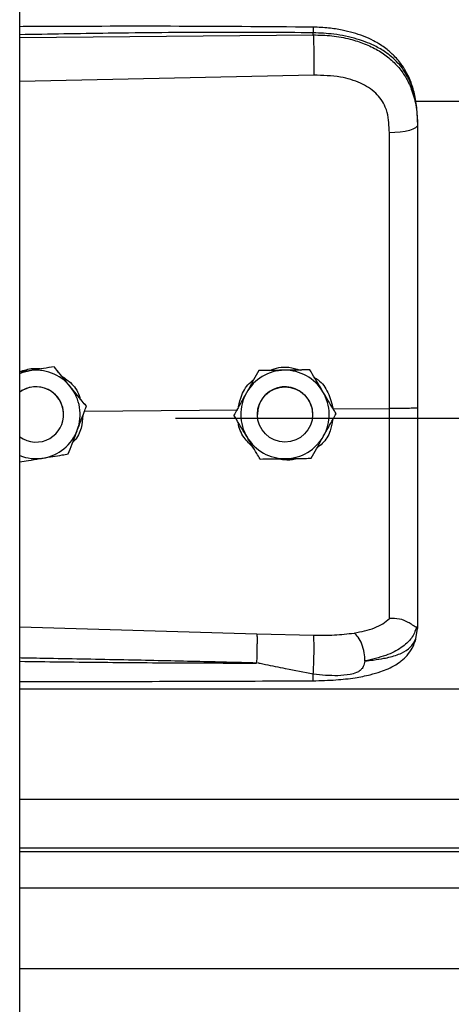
# Model space of a CAD drawing. Header units: inches. Extents: x 170 to 284, y 215 to 248.
# Tile 352 of 656: x 202.5003 to 202.5839, y 223.9595 to 224.1502. Entities that reach past the tile are written whole.
import ezdxf

# ---------------------------------------------------------------- set-up
doc = ezdxf.new("R2010")
doc.units = ezdxf.units.IN
doc.header["$LTSCALE"] = 0.25
doc.header["$MEASUREMENT"] = 0
doc.layers.add('RH FRONT OF HOOD', color=7, linetype='Continuous')

msp = doc.modelspace()

# ---------------------------------------------------------------- linework, layer by layer
at = {"layer": 'RH FRONT OF HOOD'}
for p, q in [((202.5003237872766, 220.1328032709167), (202.5003237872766, 224.3332527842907)), ((202.5571710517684, 224.1472126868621), (202.5571710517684, 224.1476240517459)), ((202.5003237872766, 224.1466759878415), (202.5571710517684, 224.1472126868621)), ((202.557267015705, 224.1394238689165), (202.5003237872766, 224.1382143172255)), ((202.5768719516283, 224.1343487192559), (206.4560926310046, 224.1343487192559)), ((202.5773665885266, 224.1302894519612), (202.5773665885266, 224.12980113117)), ((202.5069763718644, 224.0829441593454), (202.5060478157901, 224.0827930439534)), ((202.5069763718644, 224.0829425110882), (202.5069763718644, 224.0829441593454)), ((202.5020983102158, 224.0821480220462), (202.5003237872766, 224.0818591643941)), ((202.5466154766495, 224.0821844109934), (202.5466154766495, 224.0821860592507)), ((202.5564989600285, 224.0823327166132), (202.5564989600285, 224.0823343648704)), ((202.5132301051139, 224.0752877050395), (202.5132301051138, 224.0752893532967)), ((202.5609953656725, 224.0747662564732), (202.5719089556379, 224.0748707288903)), ((202.5088241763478, 224.073698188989), (202.5088241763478, 224.0736989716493)), ((202.5128579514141, 224.0743054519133), (202.5425559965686, 224.0745897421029)), ((202.5304915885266, 224.0729562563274), (206.5024760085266, 224.0729562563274)), ((202.5418021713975, 224.0735509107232), (202.5418021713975, 224.0735525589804)), ((202.5463354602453, 224.0736989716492), (202.5463354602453, 224.0736981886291)), ((202.5570358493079, 224.0736981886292), (202.5570358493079, 224.0736989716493)), ((202.5615691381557, 224.0738475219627), (202.5615691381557, 224.0738491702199)), ((202.5003237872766, 224.0325426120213), (202.5462594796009, 224.0312108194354)), ((202.5462594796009, 224.0312108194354), (202.5572451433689, 224.0309486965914)), ((202.5770268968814, 224.0302340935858), (202.5773665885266, 224.0322192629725)), ((202.5773665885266, 224.0327480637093), (202.5773665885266, 224.0322192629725)), ((202.5003237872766, 224.020570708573), (206.5326438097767, 224.020570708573)), ((202.5003237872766, 223.9991917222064), (206.5326438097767, 223.9991917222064)), ((206.5326438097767, 223.9897064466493), (202.5003237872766, 223.9897064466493)), ((202.5003237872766, 223.9890670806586), (206.5326438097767, 223.9890670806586)), ((202.5003237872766, 223.9820489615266), (206.5326438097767, 223.9820489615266)), ((202.5003237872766, 223.9663648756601), (206.5326438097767, 223.9663648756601))]:
    msp.add_line(p, q, dxfattribs=at)
at = {"layer": 'RH FRONT OF HOOD', "flags": 128}
for points in [[(202.5773665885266, 224.12980113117), (202.577262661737, 224.1295053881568), (202.5769547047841, 224.1292205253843), (202.5764540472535, 224.1289570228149), (202.5757791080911, 224.1287245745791), (202.5749547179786, 224.1285317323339), (202.5740112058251, 224.1283855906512), (202.5729832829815, 224.1282915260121), (202.5719087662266, 224.1282529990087)], [(202.5003237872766, 224.0816585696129), (202.501007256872, 224.0818961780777), (202.5020983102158, 224.0821480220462)], [(202.5562784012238, 224.0764432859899), (202.5568832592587, 224.074967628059), (202.5570358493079, 224.0736989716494)]]:
    msp.add_lwpolyline(points, dxfattribs=at)
at = {"layer": 'RH FRONT OF HOOD'}
msp.add_circle((202.5516856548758, 224.073698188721), 0.005350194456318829, dxfattribs=at)
for centre, radius, start, end in [((202.5034739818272, 224.0736989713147), 0.008560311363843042, 39.2477307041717, 99.24772960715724), ((202.5516856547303, 224.0736989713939), 0.00856031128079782, 90.85968127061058, 150.8596805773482), ((202.551685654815, 224.0736989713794), 0.008560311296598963, 30.85968260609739, 90.85968183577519), ((202.5034739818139, 224.0736989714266), 0.005350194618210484, 39.24773075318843, 126.0718980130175), ((202.5034739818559, 224.0736981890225), 0.005350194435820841, 300.009742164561, 126.0718999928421), ((202.5034739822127, 224.0736989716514), 0.00856031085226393, 339.2477292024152, 39.24773059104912), ((202.5516856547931, 224.0736989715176), 0.005350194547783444, 30.85968222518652, 179.9999985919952), ((202.5034739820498, 224.0736989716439), 0.005350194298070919, 5.902783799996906e-08, 39.24773054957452), ((202.5516856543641, 224.0736989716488), 0.00856031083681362, 150.8596808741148, 210.8596823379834), ((202.5516856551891, 224.0736989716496), 0.008560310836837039, 330.8596808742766, 30.85968233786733), ((202.5034739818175, 224.0736981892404), 0.005350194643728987, 233.9281021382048, 300.0097413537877), ((202.5034739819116, 224.0736989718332), 0.00856031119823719, 279.2477290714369, 339.2477287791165), ((202.5516856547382, 224.073698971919), 0.00856031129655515, 210.85968260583, 270.8596818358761), ((202.5516856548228, 224.0736989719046), 0.008560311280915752, 270.8596812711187, 330.8596805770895), ((202.5034739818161, 224.0736989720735), 0.008560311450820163, 248.4076756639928, 279.2477294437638)]:
    msp.add_arc(centre, radius, start, end, dxfattribs=at)
for points, knots in [([(202.5571524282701, 224.1487161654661), (202.5479354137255, 224.1487841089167), (202.5298485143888, 224.1489174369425), (202.5109049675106, 224.1488601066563), (202.5011792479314, 224.1488073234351), (202.5003237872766, 224.1488026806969)], [0, 0, 0, 0, 0.4865830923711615, 0.9548405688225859, 1, 1, 1, 1]), ([(202.5571710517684, 224.1476240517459), (202.5508652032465, 224.1476633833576), (202.5376261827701, 224.1477459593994), (202.518676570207, 224.1475647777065), (202.5060360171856, 224.1473437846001), (202.5003237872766, 224.1472439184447)], [0, 0, 0, 0, 0.3326703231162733, 0.6984356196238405, 1, 1, 1, 1]), ([(202.5571522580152, 224.1487002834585), (202.5571534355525, 224.1487043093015), (202.5571574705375, 224.1487181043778), (202.5571626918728, 224.1486031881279), (202.5571693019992, 224.1483103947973), (202.5571703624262, 224.1478944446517), (202.5571710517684, 224.1476240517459)], [0, 0, 0, 0, 0.09787641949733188, 0.3353863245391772, 0.5679606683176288, 1, 1, 1, 1]), ([(202.5772801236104, 224.1323325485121), (202.5771611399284, 224.1334029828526), (202.5769457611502, 224.1353406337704), (202.576200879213, 224.1378592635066), (202.5753436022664, 224.1397690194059), (202.574268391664, 224.1415216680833), (202.5729533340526, 224.143109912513), (202.5714826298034, 224.144404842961), (202.5701089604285, 224.1453647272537), (202.568666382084, 224.1461961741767), (202.5662881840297, 224.1472633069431), (202.5633517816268, 224.148076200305), (202.560042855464, 224.1486046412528), (202.5581510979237, 224.1486776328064), (202.5571524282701, 224.1487161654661)], [0, 0, 0, 0, 0.1084465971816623, 0.1963050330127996, 0.269182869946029, 0.3279968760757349, 0.4149595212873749, 0.4916410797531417, 0.53897604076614, 0.5941910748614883, 0.6694152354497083, 0.8148545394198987, 0.9022606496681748, 1, 1, 1, 1]), ([(202.5773665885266, 224.1302894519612), (202.5773038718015, 224.1316459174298), (202.5771854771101, 224.1342066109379), (202.5762159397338, 224.1376975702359), (202.5749267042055, 224.140109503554), (202.5735628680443, 224.1418122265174), (202.5724799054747, 224.1428556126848), (202.571420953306, 224.1436841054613), (202.5704315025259, 224.1443440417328), (202.5691971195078, 224.1450391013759), (202.5676031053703, 224.1457648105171), (202.5649393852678, 224.1466728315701), (202.5614042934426, 224.1474327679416), (202.5584977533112, 224.1475641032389), (202.5571710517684, 224.1476240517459)], [0, 0, 0, 0, 0.1307156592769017, 0.2467609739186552, 0.3577928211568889, 0.4170971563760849, 0.4791482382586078, 0.5177152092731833, 0.5590896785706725, 0.6032945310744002, 0.6633484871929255, 0.7353692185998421, 0.8792082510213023, 1, 1, 1, 1]), ([(202.5571710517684, 224.1472126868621), (202.5571927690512, 224.1466368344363), (202.5572378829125, 224.1454406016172), (202.5572788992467, 224.1432155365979), (202.5572921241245, 224.1410381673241), (202.5572751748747, 224.139948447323), (202.557267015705, 224.1394238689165)], [0, 0, 0, 0, 0.2406941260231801, 0.4999999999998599, 0.7593058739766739, 1, 1, 1, 1]), ([(202.5571710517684, 224.1472126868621), (202.5583678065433, 224.1471810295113), (202.5608000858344, 224.1471166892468), (202.5641296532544, 224.146497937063), (202.5671080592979, 224.1455547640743), (202.5696396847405, 224.1443411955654), (202.5718852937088, 224.1427952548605), (202.573747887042, 224.1409600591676), (202.5752415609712, 224.1388248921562), (202.5764108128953, 224.1362703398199), (202.5772076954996, 224.1331940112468), (202.5773131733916, 224.1309417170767), (202.5773665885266, 224.12980113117)], [0, 0, 0, 0, 0.1094013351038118, 0.2223468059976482, 0.315179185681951, 0.4102231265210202, 0.5012749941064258, 0.5946006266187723, 0.6834485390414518, 0.7745330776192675, 0.8858211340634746, 1, 1, 1, 1]), ([(202.571483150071, 224.1321863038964), (202.5714831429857, 224.132186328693), (202.5713805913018, 224.1325452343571), (202.5708853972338, 224.1339514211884), (202.5693493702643, 224.1361541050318), (202.5662823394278, 224.1380573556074), (202.5621661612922, 224.1392690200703), (202.559013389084, 224.13936867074), (202.557267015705, 224.1394238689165)], [0, 0, 0, 0, 4.497367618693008e-06, 0.06509473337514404, 0.261670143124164, 0.4753105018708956, 0.709365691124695, 1, 1, 1, 1]), ([(202.5719087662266, 224.1282529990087), (202.571838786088, 224.1295776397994), (202.5717688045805, 224.130902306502), (202.5714831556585, 224.1321862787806), (202.571483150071, 224.1321863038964)], [0, 0, 0, 0, 0.999980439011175, 1, 1, 1, 1]), ([(202.5719089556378, 224.0748707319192), (202.5719089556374, 224.0748707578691), (202.5719088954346, 224.0782570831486), (202.5719088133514, 224.0853037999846), (202.5719087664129, 224.0959769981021), (202.5719087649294, 224.1068530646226), (202.5719087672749, 224.1176403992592), (202.571908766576, 224.1247154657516), (202.5719087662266, 224.1282529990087)], [0, 0, 0, 0, 1.439079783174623e-06, 0.1877923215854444, 0.3908439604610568, 0.5938956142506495, 0.796947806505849, 1, 1, 1, 1]), ([(202.5773665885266, 224.12980113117), (202.5773665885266, 224.1261709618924), (202.5773665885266, 224.1189000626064), (202.5773665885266, 224.1078193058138), (202.5773665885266, 224.0966367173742), (202.5773665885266, 224.0856680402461), (202.5773665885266, 224.0784202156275), (202.5773665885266, 224.0749404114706)], [0, 0, 0, 0, 0.2027568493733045, 0.4061035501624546, 0.60886041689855, 0.8122072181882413, 1, 1, 1, 1]), ([(202.5003237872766, 224.0819780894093), (202.5011614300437, 224.0822587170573), (202.5025706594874, 224.0827308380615), (202.5040437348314, 224.0826122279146), (202.5046412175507, 224.0825641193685)], [0, 0, 0, 0, 0.5943977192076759, 1, 1, 1, 1]), ([(202.5069763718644, 224.0829425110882), (202.506300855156, 224.0828324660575), (202.5049339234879, 224.082609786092), (202.5032688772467, 224.0823386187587), (202.5023156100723, 224.0821834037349), (202.5020983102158, 224.0821480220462)], [0, 0, 0, 0, 0.4299704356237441, 0.8700602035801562, 0.9999999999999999, 0.9999999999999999, 0.9999999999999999, 0.9999999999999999]), ([(202.5101032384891, 224.0791170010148), (202.5099795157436, 224.0792684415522), (202.5090118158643, 224.080452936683), (202.5079506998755, 224.0817516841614), (202.5070713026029, 224.0828279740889), (202.5069763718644, 224.0829441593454)], [0, 0, 0, 0, 0.1156468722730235, 0.9045342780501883, 1, 1, 1, 1]), ([(202.5101032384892, 224.0791148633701), (202.5099795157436, 224.0792663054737), (202.5090118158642, 224.0804508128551), (202.5079506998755, 224.0817497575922), (202.5070713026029, 224.0828262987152), (202.5069763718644, 224.0829425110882)], [0, 0, 0, 0, 0.115646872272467, 0.9045342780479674, 1, 1, 1, 1]), ([(202.5487618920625, 224.0822184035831), (202.5493308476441, 224.0824316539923), (202.5505122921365, 224.0828744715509), (202.5525568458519, 224.0829295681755), (202.5538940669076, 224.0825227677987), (202.5546062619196, 224.0823061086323)], [0, 0, 0, 0, 0.3027399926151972, 0.6286439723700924, 1, 1, 1, 1]), ([(202.5082475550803, 224.0812481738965), (202.5088969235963, 224.0808203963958), (202.5103878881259, 224.079838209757), (202.5116895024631, 224.0781057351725), (202.5119654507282, 224.0768694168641), (202.512020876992, 224.076621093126)], [0, 0, 0, 0, 0.3814222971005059, 0.8757540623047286, 1, 1, 1, 1]), ([(202.5466154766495, 224.0821860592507), (202.5462822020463, 224.0815883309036), (202.5456078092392, 224.0803788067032), (202.5447863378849, 224.0789054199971), (202.5443160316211, 224.0780618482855), (202.5442088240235, 224.0778695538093)], [0, 0, 0, 0, 0.4299704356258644, 0.8700602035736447, 0.9999999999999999, 0.9999999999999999, 0.9999999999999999, 0.9999999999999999]), ([(202.5466154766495, 224.0821844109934), (202.5462822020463, 224.0815865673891), (202.5456078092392, 224.0803768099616), (202.5447863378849, 224.078903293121), (202.5443160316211, 224.0780597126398), (202.5442088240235, 224.0778674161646)], [0, 0, 0, 0, 0.4299704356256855, 0.8700602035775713, 0.9999999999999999, 0.9999999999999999, 0.9999999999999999, 0.9999999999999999]), ([(202.551557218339, 224.0822604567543), (202.5502851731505, 224.0822413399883), (202.5485886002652, 224.0822158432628), (202.5470103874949, 224.082192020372), (202.5466154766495, 224.0821860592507)], [0, 0, 0, 0, 0.7497733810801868, 1, 1, 1, 1]), ([(202.551557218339, 224.0822583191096), (202.5502851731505, 224.0822392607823), (202.5485886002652, 224.0822138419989), (202.5470103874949, 224.0821903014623), (202.5466154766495, 224.0821844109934)], [0, 0, 0, 0, 0.7497733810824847, 0.9999999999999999, 0.9999999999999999, 0.9999999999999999, 0.9999999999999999]), ([(202.5564989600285, 224.0823343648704), (202.5558146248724, 224.0823241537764), (202.5544298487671, 224.0823034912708), (202.5527430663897, 224.0822782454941), (202.5517773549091, 224.082263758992), (202.551557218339, 224.0822604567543)], [0, 0, 0, 0, 0.4299704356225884, 0.8700602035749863, 1, 1, 1, 1]), ([(202.5564989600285, 224.0823327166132), (202.5558146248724, 224.082322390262), (202.5544298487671, 224.0823014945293), (202.5527430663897, 224.082276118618), (202.5517773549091, 224.0822616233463), (202.551557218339, 224.0822583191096)], [0, 0, 0, 0, 0.429970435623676, 0.8700602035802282, 0.9999999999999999, 0.9999999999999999, 0.9999999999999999, 0.9999999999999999]), ([(202.5590340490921, 224.078092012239), (202.5589337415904, 224.0782598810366), (202.5581491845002, 224.0795728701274), (202.5572888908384, 224.0810125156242), (202.5565759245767, 224.0822055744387), (202.5564989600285, 224.0823343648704)], [0, 0, 0, 0, 0.1156468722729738, 0.9045342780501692, 1, 1, 1, 1]), ([(202.5590340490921, 224.0780898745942), (202.5589337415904, 224.0782577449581), (202.5581491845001, 224.0795707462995), (202.5572888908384, 224.081010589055), (202.5565759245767, 224.0822038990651), (202.5564989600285, 224.0823327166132)], [0, 0, 0, 0, 0.1156468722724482, 0.9045342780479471, 1, 1, 1, 1]), ([(202.5573738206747, 224.0808703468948), (202.5576189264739, 224.0807224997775), (202.5587517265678, 224.0800391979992), (202.5602255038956, 224.0779397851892), (202.5607326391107, 224.0758492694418), (202.5609953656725, 224.0747662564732)], [0, 0, 0, 0, 0.1174426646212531, 0.5427821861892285, 1, 1, 1, 1]), ([(202.5132301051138, 224.0752893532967), (202.5129660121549, 224.0756126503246), (202.5119668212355, 224.0768358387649), (202.5108931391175, 224.07815010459), (202.5101032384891, 224.0791170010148)], [0, 0, 0, 0, 0.2643068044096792, 1, 1, 1, 1]), ([(202.5132301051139, 224.0752877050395), (202.5129660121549, 224.0756109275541), (202.5119668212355, 224.0768338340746), (202.5108931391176, 224.0781480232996), (202.5101032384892, 224.0791148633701)], [0, 0, 0, 0, 0.2643068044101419, 1, 1, 1, 1]), ([(202.5427198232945, 224.0751986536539), (202.5428822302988, 224.0759506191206), (202.5432611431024, 224.0777050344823), (202.5443905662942, 224.0795455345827), (202.5454303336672, 224.0802769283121), (202.545628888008, 224.0804165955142)], [0, 0, 0, 0, 0.3776771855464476, 0.8811610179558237, 1, 1, 1, 1]), ([(202.5442088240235, 224.0778695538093), (202.54358933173, 224.0767583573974), (202.54276309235, 224.0752763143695), (202.541994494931, 224.0738975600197), (202.5418021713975, 224.0735525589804)], [0, 0, 0, 0, 0.7497733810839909, 1, 1, 1, 1]), ([(202.5442088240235, 224.0778674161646), (202.54358933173, 224.0767562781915), (202.54276309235, 224.0752743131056), (202.541994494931, 224.07389584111), (202.5418021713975, 224.0735509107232)], [0, 0, 0, 0, 0.7497733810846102, 0.9999999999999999, 0.9999999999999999, 0.9999999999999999, 0.9999999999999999]), ([(202.5615691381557, 224.0738491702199), (202.5613550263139, 224.0742075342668), (202.5605449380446, 224.0755633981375), (202.5596744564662, 224.0770202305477), (202.5590340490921, 224.078092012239)], [0, 0, 0, 0, 0.2643068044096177, 1, 1, 1, 1]), ([(202.5615691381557, 224.0738475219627), (202.5613550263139, 224.0742058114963), (202.5605449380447, 224.0755613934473), (202.5596744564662, 224.0770181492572), (202.5590340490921, 224.0780898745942)], [0, 0, 0, 0, 0.2643068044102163, 1, 1, 1, 1]), ([(202.5114789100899, 224.0706658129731), (202.5119296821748, 224.0718554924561), (202.5125308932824, 224.0734422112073), (202.513090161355, 224.0749183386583), (202.5132301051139, 224.0752877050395)], [0, 0, 0, 0, 0.7497733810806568, 1, 1, 1, 1]), ([(202.5719087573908, 224.0341801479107), (202.5719087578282, 224.0344428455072), (202.5719087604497, 224.0360173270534), (202.5719087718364, 224.0394487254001), (202.5719088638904, 224.0450500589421), (202.5719091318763, 224.0514898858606), (202.5719094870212, 224.058715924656), (202.5719097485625, 224.0665907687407), (202.5719097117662, 224.0721187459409), (202.5719096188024, 224.0748707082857), (202.5719096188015, 224.0748707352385)], [0, 0, 0, 0, 0.03155846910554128, 0.1891461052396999, 0.3467338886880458, 0.5043277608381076, 0.6619226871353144, 0.8309600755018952, 0.9999983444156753, 1, 1, 1, 1]), ([(202.5773665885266, 224.0749404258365), (202.5772853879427, 224.0749290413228), (202.5771229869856, 224.074906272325), (202.5758701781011, 224.0748783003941), (202.5740727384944, 224.0748622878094), (202.5726306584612, 224.0748679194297), (202.5719096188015, 224.0748707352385)], [0, 0, 0, 0, 0.2500007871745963, 0.5000009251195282, 0.750000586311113, 1, 1, 1, 1]), ([(202.5773665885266, 224.0749404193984), (202.5773665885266, 224.0719031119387), (202.5773665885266, 224.0657276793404), (202.5773665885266, 224.0569407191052), (202.5773665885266, 224.0487741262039), (202.5773665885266, 224.0421940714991), (202.5773665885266, 224.0368093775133), (202.5773665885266, 224.0341088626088), (202.5773665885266, 224.0327480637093)], [0, 0, 0, 0, 0.1870908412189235, 0.3803918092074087, 0.5558755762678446, 0.7364481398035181, 0.8671952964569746, 1, 1, 1, 1]), ([(202.5125641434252, 224.0735300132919), (202.5124880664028, 224.0727043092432), (202.5123259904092, 224.0709452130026), (202.5114771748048, 224.0691372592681), (202.5106929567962, 224.06843656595), (202.5106041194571, 224.0683571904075)], [0, 0, 0, 0, 0.439592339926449, 0.9365162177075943, 1, 1, 1, 1]), ([(202.5443372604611, 224.0693080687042), (202.5442369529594, 224.0694759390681), (202.5434523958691, 224.0707889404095), (202.5425921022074, 224.0722287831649), (202.5418791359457, 224.0734220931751), (202.5418021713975, 224.0735509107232)], [0, 0, 0, 0, 0.1156468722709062, 0.9045342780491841, 0.9999999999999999, 0.9999999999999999, 0.9999999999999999, 0.9999999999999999]), ([(202.5591624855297, 224.0695305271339), (202.5597819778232, 224.0706417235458), (202.5606082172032, 224.0721237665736), (202.5613768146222, 224.0735025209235), (202.5615691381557, 224.0738475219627)], [0, 0, 0, 0, 0.7497733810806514, 1, 1, 1, 1]), ([(202.5456180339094, 224.0671647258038), (202.5449669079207, 224.067826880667), (202.5436188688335, 224.0691977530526), (202.5427172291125, 224.0710686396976), (202.5426726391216, 224.0720816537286), (202.5426720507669, 224.0720950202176)], [0, 0, 0, 0, 0.4797011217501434, 0.9931347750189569, 1, 1, 1, 1]), ([(202.5608892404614, 224.0726278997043), (202.5607771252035, 224.0719146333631), (202.5605144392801, 224.0702434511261), (202.5593601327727, 224.0683207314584), (202.5582254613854, 224.0674693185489), (202.5578606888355, 224.0671956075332)], [0, 0, 0, 0, 0.3356490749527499, 0.7864254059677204, 1, 1, 1, 1]), ([(202.509727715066, 224.0660444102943), (202.5099702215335, 224.0666843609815), (202.5104609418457, 224.0679793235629), (202.5110586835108, 224.0695567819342), (202.5114009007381, 224.070459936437), (202.5114789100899, 224.0706658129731)], [0, 0, 0, 0, 0.4299704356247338, 0.8700602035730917, 1, 1, 1, 1]), ([(202.5468723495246, 224.0650657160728), (202.5466582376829, 224.0654240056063), (202.5458481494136, 224.0667795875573), (202.5449776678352, 224.0682363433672), (202.5443372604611, 224.0693080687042)], [0, 0, 0, 0, 0.2643068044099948, 1, 1, 1, 1]), ([(202.5567558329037, 224.0652140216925), (202.5570891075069, 224.0658117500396), (202.557763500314, 224.06702127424), (202.5585849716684, 224.068494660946), (202.5590552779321, 224.0693382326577), (202.5591624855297, 224.0695305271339)], [0, 0, 0, 0, 0.4299704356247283, 0.8700602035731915, 1, 1, 1, 1]), ([(202.5048496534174, 224.0652499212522), (202.5061053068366, 224.0654543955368), (202.5077800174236, 224.0657271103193), (202.5093378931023, 224.0659809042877), (202.509727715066, 224.0660444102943)], [0, 0, 0, 0, 0.7497733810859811, 1, 1, 1, 1]), ([(202.5003237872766, 224.0645132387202), (202.5008835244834, 224.0646043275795), (202.5021352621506, 224.0648080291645), (202.5036792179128, 224.0650593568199), (202.5046323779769, 224.0652145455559), (202.5048496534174, 224.0652499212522)], [0, 0, 0, 0, 0.3844201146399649, 0.8596768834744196, 1, 1, 1, 1]), ([(202.5468723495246, 224.0650657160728), (202.5475566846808, 224.0650759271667), (202.5489414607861, 224.0650965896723), (202.5506282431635, 224.065121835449), (202.5515939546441, 224.0651363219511), (202.5518140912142, 224.0651396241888)], [0, 0, 0, 0, 0.4299704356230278, 0.8700602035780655, 1, 1, 1, 1]), ([(202.5539583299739, 224.0651718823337), (202.5538644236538, 224.0651352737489), (202.5530900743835, 224.0648334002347), (202.5517940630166, 224.0647744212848), (202.5506860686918, 224.0650270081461), (202.550292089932, 224.0651168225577)], [0, 0, 0, 0, 0.08167163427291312, 0.6734623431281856, 1, 1, 1, 1]), ([(202.5518140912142, 224.0651396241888), (202.5530861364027, 224.0651587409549), (202.554782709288, 224.0651842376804), (202.5563609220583, 224.0652080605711), (202.5567558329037, 224.0652140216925)], [0, 0, 0, 0, 0.7497733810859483, 1, 1, 1, 1]), ([(202.5650745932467, 224.0313561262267), (202.566448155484, 224.0316439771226), (202.5685325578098, 224.0320807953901), (202.5707083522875, 224.0331215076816), (202.5715073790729, 224.0338268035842), (202.5719087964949, 224.0341811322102)], [0, 0, 0, 0, 0.4901989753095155, 0.7438846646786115, 1, 1, 1, 1]), ([(202.5771695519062, 224.0324977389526), (202.5771204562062, 224.0324892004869), (202.5770196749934, 224.0324716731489), (202.5767280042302, 224.0326579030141), (202.5762625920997, 224.0329887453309), (202.5753863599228, 224.0335688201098), (202.5739071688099, 224.0341869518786), (202.5725663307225, 224.0341830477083), (202.5719087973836, 224.034181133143)], [0, 0, 0, 0, 0.1136768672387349, 0.2333502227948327, 0.3620694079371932, 0.5019163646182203, 0.755744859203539, 1, 1, 1, 1]), ([(202.546259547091, 224.0312108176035), (202.5462661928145, 224.0309719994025), (202.5462764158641, 224.0306046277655), (202.5462743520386, 224.029742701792), (202.5462667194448, 224.0289678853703), (202.5462524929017, 224.0281073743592), (202.5462275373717, 224.0269479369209), (202.5462011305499, 224.0261045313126), (202.5461839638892, 224.0255562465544)], [0, 0, 0, 0, 0.2394514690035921, 0.3683457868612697, 0.4999761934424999, 0.631610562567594, 0.7605158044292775, 0.9999999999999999, 0.9999999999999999, 0.9999999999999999, 0.9999999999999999]), ([(202.5572451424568, 224.0309486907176), (202.5585972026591, 224.0309414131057), (202.5612992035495, 224.0309268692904), (202.5638058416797, 224.0312113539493), (202.5650581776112, 224.0313534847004)], [0, 0, 0, 0, 0.5003922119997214, 1, 1, 1, 1]), ([(202.5671636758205, 224.0259550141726), (202.567138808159, 224.0264850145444), (202.5670871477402, 224.0275860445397), (202.5666114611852, 224.0292485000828), (202.5659067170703, 224.030636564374), (202.5653435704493, 224.0311219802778), (202.565072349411, 224.0313557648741)], [0, 0, 0, 0, 0.2405618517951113, 0.4997464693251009, 0.7590693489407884, 1, 1, 1, 1]), ([(202.5771737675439, 224.0324975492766), (202.5768981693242, 224.0317755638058), (202.5763321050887, 224.0302926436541), (202.5742792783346, 224.0284593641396), (202.5712910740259, 224.0269013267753), (202.5685640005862, 224.026278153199), (202.5671641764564, 224.0259582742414)], [0, 0, 0, 0, 0.2305257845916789, 0.4734878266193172, 0.7297379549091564, 1, 1, 1, 1]), ([(202.5773665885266, 224.0327480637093), (202.5773665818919, 224.0327467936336), (202.5773665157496, 224.0327341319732), (202.5773593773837, 224.032629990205), (202.5772609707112, 224.0325516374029), (202.5771732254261, 224.0324817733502)], [0, 0, 0, 0, 0.01193493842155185, 0.118981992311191, 1, 1, 1, 1]), ([(202.5571140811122, 224.022125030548), (202.5586021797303, 224.022161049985), (202.5613833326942, 224.0222283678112), (202.565118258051, 224.0226513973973), (202.5679935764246, 224.0232107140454), (202.5700949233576, 224.0238192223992), (202.5716777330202, 224.0244273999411), (202.5730534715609, 224.0251226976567), (202.5743254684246, 224.0260054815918), (202.5754526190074, 224.0270803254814), (202.5764664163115, 224.0284992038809), (202.5768210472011, 224.0296011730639), (202.5770099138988, 224.0301880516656)], [0, 0, 0, 0, 0.1696911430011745, 0.3171409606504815, 0.4424359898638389, 0.5384364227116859, 0.6083291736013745, 0.684095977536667, 0.7426779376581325, 0.8151683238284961, 0.9015637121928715, 1, 1, 1, 1]), ([(202.5571597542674, 224.0233782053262), (202.5571757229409, 224.0236187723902), (202.5572094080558, 224.0241262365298), (202.5572542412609, 224.0251363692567), (202.5572912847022, 224.0263238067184), (202.5573140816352, 224.0275957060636), (202.5573192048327, 224.0287991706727), (202.5573067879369, 224.0297950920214), (202.5572816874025, 224.0305344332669), (202.5572568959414, 224.0308154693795), (202.5572451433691, 224.0309486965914)], [0, 0, 0, 0, 0.1098512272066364, 0.2317256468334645, 0.3631776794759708, 0.4999999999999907, 0.6368223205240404, 0.7682743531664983, 0.8901487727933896, 1, 1, 1, 1]), ([(202.5671652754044, 224.0259565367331), (202.5677115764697, 224.0260136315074), (202.5690165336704, 224.0261500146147), (202.570415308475, 224.0263781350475), (202.5713702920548, 224.0265720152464), (202.5726036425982, 224.0268498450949), (202.5742899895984, 224.0274160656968), (202.5761097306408, 224.0285415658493), (202.5767152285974, 224.0296589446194), (202.5770268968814, 224.0302340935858)], [0, 0, 0, 0, 0.1091879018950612, 0.260818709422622, 0.307798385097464, 0.3355235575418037, 0.5627886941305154, 0.7749539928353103, 1, 1, 1, 1]), ([(202.5461838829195, 224.0255538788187), (202.5422838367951, 224.0256531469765), (202.5340137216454, 224.0258636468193), (202.5209017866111, 224.0261458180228), (202.5099538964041, 224.0263583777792), (202.502937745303, 224.0264864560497), (202.5007627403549, 224.0265244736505), (202.5003237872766, 224.0265321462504)], [0, 0, 0, 0, 0.2551597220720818, 0.5410705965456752, 0.8577348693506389, 0.9712884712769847, 1, 1, 1, 1]), ([(202.5003237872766, 224.0258870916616), (202.5029214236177, 224.025855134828), (202.5079874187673, 224.0257928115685), (202.5155515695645, 224.025711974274), (202.5232037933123, 224.0256427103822), (202.5309617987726, 224.0255911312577), (202.5386843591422, 224.0255580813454), (202.5437212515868, 224.0255552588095), (202.5461838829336, 224.0255538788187)], [0, 0, 0, 0, 0.169941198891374, 0.3314248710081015, 0.4948424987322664, 0.6705311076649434, 0.8389164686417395, 1, 1, 1, 1]), ([(202.5571597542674, 224.0233782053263), (202.55537895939, 224.0237242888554), (202.5523238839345, 224.024318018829), (202.5488879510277, 224.0250380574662), (202.5471497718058, 224.025395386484), (202.5466522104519, 224.0254966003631), (202.5465016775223, 224.0255226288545), (202.5464513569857, 224.0255313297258)], [0, 0, 0, 0, 0.5022803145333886, 0.861696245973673, 0.9584272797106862, 0.9861029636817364, 1, 1, 1, 1]), ([(202.5671650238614, 224.0259533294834), (202.567090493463, 224.0255830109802), (202.5669865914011, 224.025066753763), (202.5666148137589, 224.0244693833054), (202.5661941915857, 224.0240364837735), (202.5653904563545, 224.0235919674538), (202.5639131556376, 224.0232304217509), (202.561152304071, 224.0229902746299), (202.5587555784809, 224.0232231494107), (202.5571597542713, 224.0233782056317)], [0, 0, 0, 0, 0.1001269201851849, 0.1395859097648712, 0.1897135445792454, 0.2582342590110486, 0.369735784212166, 0.5803479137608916, 1, 1, 1, 1]), ([(202.5571140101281, 224.0221469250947), (202.5571147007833, 224.0221400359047), (202.5571212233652, 224.0220749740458), (202.5571321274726, 224.0222646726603), (202.5571462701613, 224.0225915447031), (202.5571549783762, 224.0230240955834), (202.5571589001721, 224.0233148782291), (202.5571597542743, 224.0233782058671)], [0, 0, 0, 0, 0.03436730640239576, 0.3245665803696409, 0.6210149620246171, 0.9174633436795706, 0.9999999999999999, 0.9999999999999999, 0.9999999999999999, 0.9999999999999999]), ([(202.5003237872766, 224.021987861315), (202.5039899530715, 224.0219885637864), (202.5154624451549, 224.0219907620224), (202.5343932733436, 224.0220185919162), (202.5496564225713, 224.0220900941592), (202.557114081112, 224.0221250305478)], [0, 0, 0, 0, 0.1936599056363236, 0.6060178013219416, 0.9999999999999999, 0.9999999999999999, 0.9999999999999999, 0.9999999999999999])]:
    msp.add_open_spline(points, degree=3, knots=knots, dxfattribs=at)

doc.saveas('drawing.dxf')
